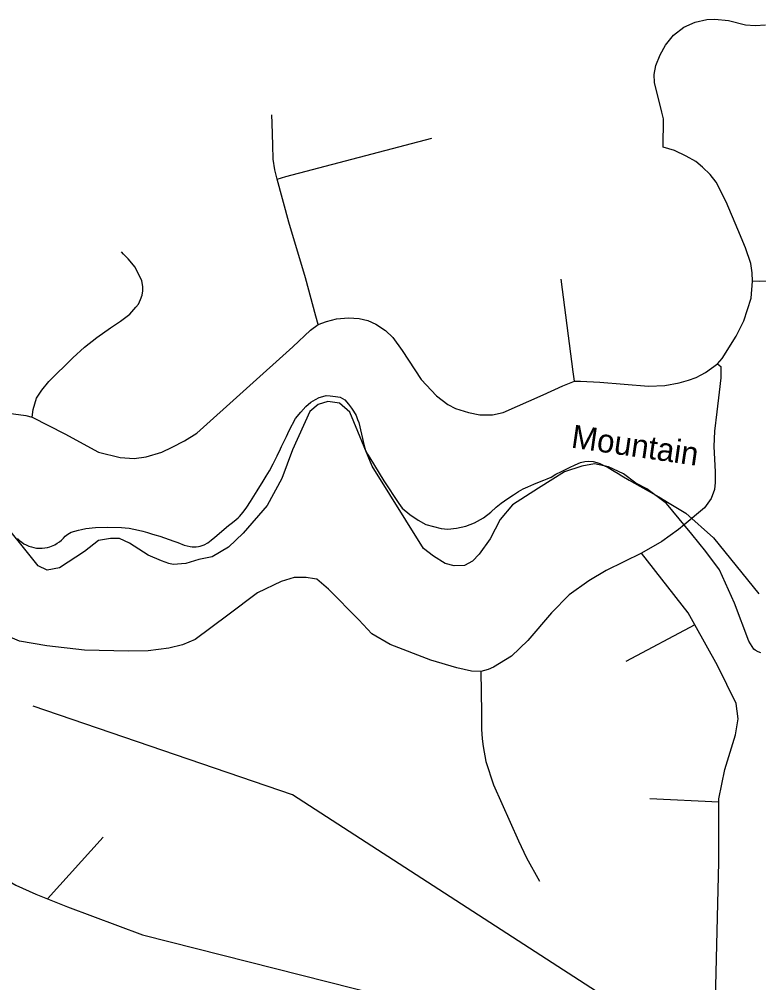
# Model space of a CAD drawing. Extents: x 884530 to 1028605, y 526725 to 653634.
# Drawn here: x 969824 to 971914, y 559825 to 562550 of the extents above; entities that cross this region are included whole.
import ezdxf

# ---------------------------------------------------------------- set-up
doc = ezdxf.new("R2010")
doc.units = 0
for name, color, linetype in [('Exist Boundary Political City Limit New', 7, 'Continuous'), ('Exist Hydrographic Creek Single Shore', 7, 'Continuous'), ('Exist Road Non-System Type 51', 7, 'Continuous'), ('Exist Road Secondary Type 51 Attributed', 7, 'Continuous'), ('Exist Road Secondary Type 51 Label', 7, 'Continuous'), ('Map Preparation Boundary City Limit Buffer Line', 7, 'Continuous')]:
    doc.layers.add(name, color=color, linetype=linetype)

msp = doc.modelspace()

# ---------------------------------------------------------------- linework, layer by layer
at = {"layer": 'Exist Boundary Political City Limit New'}
for points in [[(969915, 561059.4), (969924.6, 561063.6), (969931.2, 561067.4), (969937.5, 561071.8), (969943.4, 561076.7), (969948.8, 561082.1), (969953.8, 561087.9), (969960.9, 561093.4), (969970.1, 561098.5), (969980.4, 561101.8), (969990.9, 561104.7), (970000, 561106.9), (970011.6, 561109.8), (970039.3, 561112.3), (970072.8, 561112.8), (970112.6, 561112.2), (970123.3, 561111.4), (970134.7, 561109.9), (970147.5, 561107.5), (970160.4, 561104.7), (970173.3, 561101.6), (970185.9, 561098.2), (970197.9, 561094.7), (970207, 561091.8), (970220.9, 561087.3), (970261, 561073.5), (970271.8, 561069.6), (970289.7, 561062.6), (970298.1, 561060), (970306.9, 561058.3), (970312.6, 561057.8), (970318.3, 561057.7), (970324.1, 561057.9), (970329.9, 561058.5), (970335.3, 561059.5), (970346.5, 561063.1), (970356.6, 561068.6), (970366.4, 561075.9), (970376.8, 561084.9), (970388.5, 561095.4), (970402.6, 561107.4), (970415.1, 561117.4), (970426.4, 561126.2), (970436.7, 561134.6), (970442.1, 561139.7), (970446.1, 561143.4), (970456.6, 561155.7), (970467, 561170), (970477.1, 561185.4), (970496, 561216.2), (970513.1, 561243.2), (970521.7, 561257.1), (970530.9, 561272.9), (970541.2, 561291.8), (970552.9, 561314.6), (970562.6, 561334.7), (970565.4, 561340.8), (970578.8, 561369.6), (970586.8, 561386.1), (970604.8, 561420), (970619.8, 561438.4), (970633.7, 561454), (970648.2, 561466.8), (970661, 561474.6), (970671.6, 561480.2), (970681.6, 561483), (970691.6, 561485.2), (970702.4, 561484.8), (970717.3, 561482.9), (970730.8, 561480.7), (970744.2, 561473.2), (970754.1, 561461.4), (970762.6, 561449.9), (970768.5, 561441.1), (970775.9, 561428.6), (970779.9, 561417.9), (970783.4, 561408.7), (970798.7, 561343.3), (970802.5, 561330.3), (970807.8, 561319.7), (970814.5, 561309), (970854.4, 561243.9), (970897.1, 561180.4), (970905.9, 561167.3), (970927.6, 561149.2), (970951, 561132.8), (970973.2, 561121.1), (970994.4, 561115.2), (971016.6, 561109.4), (971035.4, 561107.1), (971060, 561110.6), (971085.8, 561116.4), (971110.4, 561125.8), (971136.2, 561139.9), (971156.9, 561155.7), (971171.9, 561169.5), (971186.3, 561180.9), (971204.6, 561194.1), (971220.9, 561204.9), (971235.4, 561213.8)], [(971235.4, 561213.8), (971248.4, 561221.2), (971261.1, 561227.2), (971278.8, 561235.2), (971294, 561241.7), (971306.6, 561245.9), (971315.7, 561249.5), (971327.1, 561254.9), (971340.9, 561262.8), (971356.2, 561270.7), (971368, 561276.6), (971379.4, 561282), (971395.6, 561289.6), (971410.6, 561296), (971422.2, 561299.1), (971433.5, 561300), (971446, 561299.1), (971456.4, 561296), (971465.2, 561293.2), (971476.1, 561287.9), (971488.7, 561281.4), (971505.5, 561271.9), (971516.6, 561265), (971526.9, 561258.5), (971547.9, 561246.5), (971631.7, 561198.5), (971660.8, 561181.1), (971708.3, 561152.7), (971786.1, 561082.8), (971914.9, 560924.7)], [(969818.9, 561080.7), (969824.4, 561075.4), (969830.4, 561070.7), (969836.8, 561066.4), (969843.5, 561062.8), (969850.5, 561059.7), (969857.8, 561057.2), (969865.2, 561055.3), (969872.8, 561054.1), (969880.4, 561053.6), (969888, 561053.6), (969895.6, 561054.4), (969903.1, 561055.8), (969910.5, 561057.8), (969915, 561059.4)]]:
    msp.add_lwpolyline(points, dxfattribs=at)
at = {"layer": 'Exist Hydrographic Creek Single Shore'}
msp.add_lwpolyline([(971631.8, 559685.5), (970595.8, 560356.2), (969862.5, 560607.3)], dxfattribs=at)
at = {"layer": 'Exist Road Non-System Type 51'}
for p, q in [((971733.3, 560837.2), (971538.6, 560733.6)), ((971801.1, 560335.4), (971606, 560344.9)), ((969903.2, 560061.9), (970060.6, 560236.2))]:
    msp.add_line(p, q, dxfattribs=at)
for points in [[(971644, 562187.9), (971645.3, 562267.6), (971640.4, 562287.3), (971619.7, 562370.6), (971618.8, 562393.5), (971623.3, 562418.7), (971635.5, 562449.3), (971650.3, 562476.7), (971673.6, 562505.1), (971702.5, 562527.6), (971734.9, 562541.5), (971767.8, 562548.7), (971790.2, 562549.6), (971829, 562546), (971877.1, 562533.9), (971904.5, 562531.6), (971933.2, 562533.9)], [(970552.7, 562097.8), (970546, 562123.9), (970541.9, 562154.2), (970540.3, 562193.9), (970538.8, 562256.2), (970537.8, 562279.8)], [(970552.7, 562097.8), (970576.9, 562104.5), (970989.9, 562213.5)], [(972532, 562199.7), (972510.8, 562186.8), (972420.6, 562140.5), (972397.8, 562126.1), (972379.6, 562112), (972367.6, 562098.8), (972352.4, 562080.3), (972333.9, 562055.8), (972306.2, 562016.4), (972286, 561985.5), (972259.2, 561950.1), (972229.3, 561914.7), (972207.3, 561896.6), (972188.8, 561882.2), (972150.1, 561855.9), (972107.8, 561835.3), (972059.2, 561820.4), (972009.3, 561811.8), (971961.2, 561808.7), (971915.3, 561808.3), (971896.3, 561808.7)], [(971896.3, 561808.7), (971895.9, 561832.6), (971892.3, 561859.1), (971876.5, 561903.2), (971855, 561955.3), (971822.2, 562033.2), (971794.2, 562088.9), (971776.8, 562110.6), (971755.2, 562131.3), (971736.7, 562147), (971709.2, 562162.2), (971675.9, 562178), (971644, 562187.9)], [(970668.9, 561686), (970662.5, 561710.2), (970632.7, 561818.1), (970586, 561975.9), (970552.7, 562097.8)], [(969860.2, 561423.8), (969863.3, 561445.9), (969872.8, 561477.6), (969887.2, 561501), (969907, 561524.7), (969974.9, 561592.2), (970008.1, 561622), (970042.5, 561649.8), (970081.1, 561676.5), (970110.2, 561695.3), (970136, 561715.9), (970153.1, 561735.4), (970160.4, 561744.3), (970166.8, 561757), (970170.9, 561769.4), (970173.3, 561781.4), (970172.7, 561794), (970170.2, 561809.8), (970151, 561848.5), (970131.1, 561871.8), (970118.1, 561885.2), (970112.7, 561892.1)], [(971393.1, 561525.7), (971389.9, 561552.2), (971355.7, 561814.3)], [(971797.9, 561575.2), (971811, 561590), (971850.4, 561653.1), (971872.5, 561696.7), (971892.8, 561760.6), (971896.3, 561808.7)], [(969860.2, 561423.8), (969952, 561377.4), (970047.5, 561325.3), (970109.3, 561310.2), (970148.5, 561307.3), (970182.1, 561311.7), (970226.3, 561324.8), (970255.9, 561339.5), (970291.1, 561357), (970325.2, 561378.6), (970596.6, 561623), (970647.3, 561670), (970668.9, 561686)], [(970668.9, 561686), (970692.7, 561694.9), (970720.4, 561702.1), (970754.5, 561705.4), (970784.2, 561703.4), (970809.1, 561697.3), (970831.7, 561686.9), (970858.7, 561669.2), (970879.5, 561649.9), (970906, 561612.9), (970959.9, 561530.9), (971002.9, 561484.3), (971035.1, 561460.2), (971056.7, 561449), (971093.7, 561437), (971125.8, 561431.3), (971162, 561431.3), (971191.8, 561437), (971305, 561487.6), (971360.5, 561512.9), (971393.1, 561525.7)], [(968297.7, 561586), (968315.5, 561579.8), (968388.8, 561546.9), (968546.1, 561484.2), (968759.3, 561398.6), (968887.1, 561349.9), (968906.7, 561345.5), (968945.7, 561343.7), (968980.7, 561350.2), (969010.5, 561359.1), (969037.8, 561371.2), (969129.5, 561406), (969210.7, 561438.6), (969274.3, 561461.3), (969333, 561475.3), (969401.2, 561483.6), (969445.8, 561483.2), (969481.7, 561480.4), (969585.6, 561468.8), (969626, 561463.3), (969748.7, 561444.4), (969807, 561433.8), (969842, 561428.8), (969860.2, 561423.8)], [(971393.1, 561525.7), (971410.8, 561526.5), (971465.1, 561523.3), (971603.1, 561512.3), (971648.9, 561514.1), (971689.4, 561521.7), (971715.6, 561529.3), (971737.5, 561536.5), (971751.1, 561544.2), (971764.2, 561550.9), (971797.9, 561575.2)], [(971797.9, 561575.2), (971806.7, 561567.3), (971807.6, 561556.7), (971806.7, 561535.2), (971802.4, 561494.7), (971795.6, 561439), (971789.3, 561384.5), (971787, 561340.8), (971790.7, 561269.7), (971791.5, 561239.7), (971788.9, 561219.3), (971779.9, 561194.2), (971761, 561168.1), (971703.5, 561119.8), (971687.6, 561106.4), (971640.4, 561072.2), (971582.4, 561039.3)], [(971582.4, 561039.3), (971483, 560990.9), (971433.9, 560961.6), (971378.7, 560921.6), (971328.2, 560870.8), (971261.2, 560792.9), (971215.4, 560748.4), (971164, 560716.9), (971149.6, 560710.6), (971128.5, 560705.2)], [(971733.3, 560837.2), (971714.6, 560871), (971582.4, 561039.3)], [(971128.5, 560705.2), (971102, 560705.6), (971061.1, 560715.5), (970987.2, 560737.1), (970872.5, 560781.7), (970820.3, 560811.8), (970783.4, 560851.4), (970698.2, 560938.1), (970665, 560965.6), (970658.3, 560966.8), (970635.2, 560971.1), (970601, 560971.1), (970563.8, 560959.8), (970497.5, 560927.7), (970413.2, 560864), (970321.1, 560795.5), (970284.7, 560780), (970246.6, 560770.5), (970187.7, 560763.4), (970132.6, 560762.4), (970007.6, 560765.1), (969901.2, 560777.8), (969824, 560791), (969797.5, 560802.1)], [(971801.1, 560335.4), (971801.1, 560344.4), (971818.1, 560427.6), (971848.7, 560526.2), (971855.7, 560570.7), (971850.4, 560614.5), (971797.7, 560721.5), (971733.3, 560837.2)], [(971128.5, 560705.2), (971130.8, 560588.7), (971130.8, 560541.4), (971132.1, 560514.4), (971134.8, 560492.9), (971142.5, 560450.6), (971164.5, 560384.4), (971235.1, 560226.1), (971258.1, 560177.9), (971294.5, 560111.8)], [(969903.2, 560061.9), (969960.1, 560039.7), (970172.3, 559960.1), (971590.6, 559601.1), (971727.5, 559564.1), (971778.5, 559576.1), (971788.7, 559619.7), (971801.1, 560166), (971801.1, 560335.4)], [(969389.7, 560272), (969396.6, 560267.3), (969464.9, 560236.2), (969635.5, 560195.9), (969691.4, 560171.1), (969813.9, 560100.6), (969870.2, 560074.7), (969903.2, 560061.9)]]:
    msp.add_lwpolyline(points, dxfattribs=at)
at = {"layer": 'Exist Road Secondary Type 51 Attributed'}
msp.add_lwpolyline([(971920.5, 560758.1), (971913, 560760.3), (971903.9, 560765), (971900.2, 560767.9), (971886.2, 560790.3), (971846.1, 560898.5), (971803.8, 560992.4), (971764.5, 561044), (971725.2, 561093.3), (971653.6, 561179.9), (971597.8, 561221.4), (971567.1, 561237.1), (971531.6, 561263.8), (971489.2, 561283.5), (971450.1, 561292.2), (971414.3, 561286.1), (971365.4, 561269.5), (971291.2, 561223.3), (971217.7, 561175.9), (971182.8, 561134.9), (971154.9, 561079.8), (971124.2, 561036.3), (971104.6, 561016.7), (971082.4, 561004.6), (971053.3, 561003.8), (971027.3, 561010.3), (970995, 561031.3), (970966.7, 561053.2), (970821.5, 561285.2), (970758.3, 561438.6), (970728.6, 561464), (970696.3, 561468.3), (970668.3, 561459.6), (970645.3, 561439.8), (970595.8, 561331.6), (970566.1, 561251.1), (970524.2, 561174.2), (970456.8, 561096.5), (970415, 561056.6), (970368.9, 561029.6), (970331.7, 561021.3), (970294.5, 561009.9), (970258.3, 561007.9), (970246.9, 561009.9), (970226.2, 561018.2), (970187.9, 561034.3), (970135.5, 561067.6), (970107.3, 561081.3), (970081.5, 561081.3), (970047.4, 561075.1), (970008.1, 561044.1), (969937.2, 560998.1), (969902.3, 560991.9), (969877.1, 561003.6), (969758.2, 561151)], dxfattribs=at)
at = {"layer": 'Map Preparation Boundary City Limit Buffer Line'}
for points in [[(969915, 561059.4), (969924.6, 561063.6), (969931.2, 561067.4), (969937.5, 561071.8), (969943.4, 561076.7), (969948.8, 561082.1), (969953.8, 561087.9), (969960.9, 561093.4), (969970.1, 561098.5), (969980.4, 561101.8), (969990.9, 561104.7), (970000, 561106.9), (970011.6, 561109.8), (970039.3, 561112.3), (970072.8, 561112.8), (970112.6, 561112.2), (970123.3, 561111.4), (970134.7, 561109.9), (970147.5, 561107.5), (970160.4, 561104.7), (970173.3, 561101.6), (970185.9, 561098.2), (970197.9, 561094.7), (970207, 561091.8), (970220.9, 561087.3), (970261, 561073.5), (970271.8, 561069.6), (970289.7, 561062.6), (970298.1, 561060), (970306.9, 561058.3), (970312.6, 561057.8), (970318.3, 561057.7), (970324.1, 561057.9), (970329.9, 561058.5), (970335.3, 561059.5), (970346.5, 561063.1), (970356.6, 561068.6), (970366.4, 561075.9), (970376.8, 561084.9), (970388.5, 561095.4), (970402.6, 561107.4), (970415.1, 561117.4), (970426.4, 561126.2), (970436.7, 561134.6), (970442.1, 561139.7), (970446.1, 561143.4), (970456.6, 561155.7), (970467, 561170), (970477.1, 561185.4), (970496, 561216.2), (970513.1, 561243.2), (970521.7, 561257.1), (970530.9, 561272.9), (970541.2, 561291.8), (970552.9, 561314.6), (970562.6, 561334.7), (970565.4, 561340.8), (970578.8, 561369.6), (970586.8, 561386.1), (970604.8, 561420), (970619.8, 561438.4), (970633.7, 561454), (970648.2, 561466.8), (970661, 561474.6), (970671.6, 561480.2), (970681.6, 561483), (970691.6, 561485.2), (970702.4, 561484.8), (970717.3, 561482.9), (970730.8, 561480.7), (970744.2, 561473.2), (970754.1, 561461.4), (970762.6, 561449.9), (970768.5, 561441.1), (970775.9, 561428.6), (970779.9, 561417.9), (970783.4, 561408.7), (970798.7, 561343.3), (970802.5, 561330.3), (970807.8, 561319.7), (970814.5, 561309), (970854.4, 561243.9), (970897.1, 561180.4), (970905.9, 561167.3), (970927.6, 561149.2), (970951, 561132.8), (970973.2, 561121.1), (970994.4, 561115.2), (971016.6, 561109.4), (971035.4, 561107.1), (971060, 561110.6), (971085.8, 561116.4), (971110.4, 561125.8), (971136.2, 561139.9), (971156.9, 561155.7), (971171.9, 561169.5), (971186.3, 561180.9), (971204.6, 561194.1), (971220.9, 561204.9), (971235.4, 561213.8)], [(971235.4, 561213.8), (971248.4, 561221.2), (971261.1, 561227.2), (971278.8, 561235.2), (971294, 561241.7), (971306.6, 561245.9), (971315.7, 561249.5), (971327.1, 561254.9), (971340.9, 561262.8), (971356.2, 561270.7), (971368, 561276.6), (971379.4, 561282), (971395.6, 561289.6), (971410.6, 561296), (971422.2, 561299.1), (971433.5, 561300), (971446, 561299.1), (971456.4, 561296), (971465.2, 561293.2), (971476.1, 561287.9), (971488.7, 561281.4), (971505.5, 561271.9), (971516.6, 561265), (971526.9, 561258.5), (971547.9, 561246.5), (971631.7, 561198.5), (971660.8, 561181.1), (971708.3, 561152.7), (971786.1, 561082.8), (971914.9, 560924.7)], [(969818.9, 561080.7), (969824.4, 561075.4), (969830.4, 561070.7), (969836.8, 561066.4), (969843.5, 561062.8), (969850.5, 561059.7), (969857.8, 561057.2), (969865.2, 561055.3), (969872.8, 561054.1), (969880.4, 561053.6), (969888, 561053.6), (969895.6, 561054.4), (969903.1, 561055.8), (969910.5, 561057.8), (969915, 561059.4)]]:
    msp.add_lwpolyline(points, dxfattribs=at)

# ---------------------------------------------------------------- texts
at = {"layer": 'Exist Road Secondary Type 51 Label'}
msp.add_text('Mountain', height=65.62, rotation=351.7645, dxfattribs=at).set_placement((971381.7, 561338.4))

doc.saveas('drawing.dxf')
